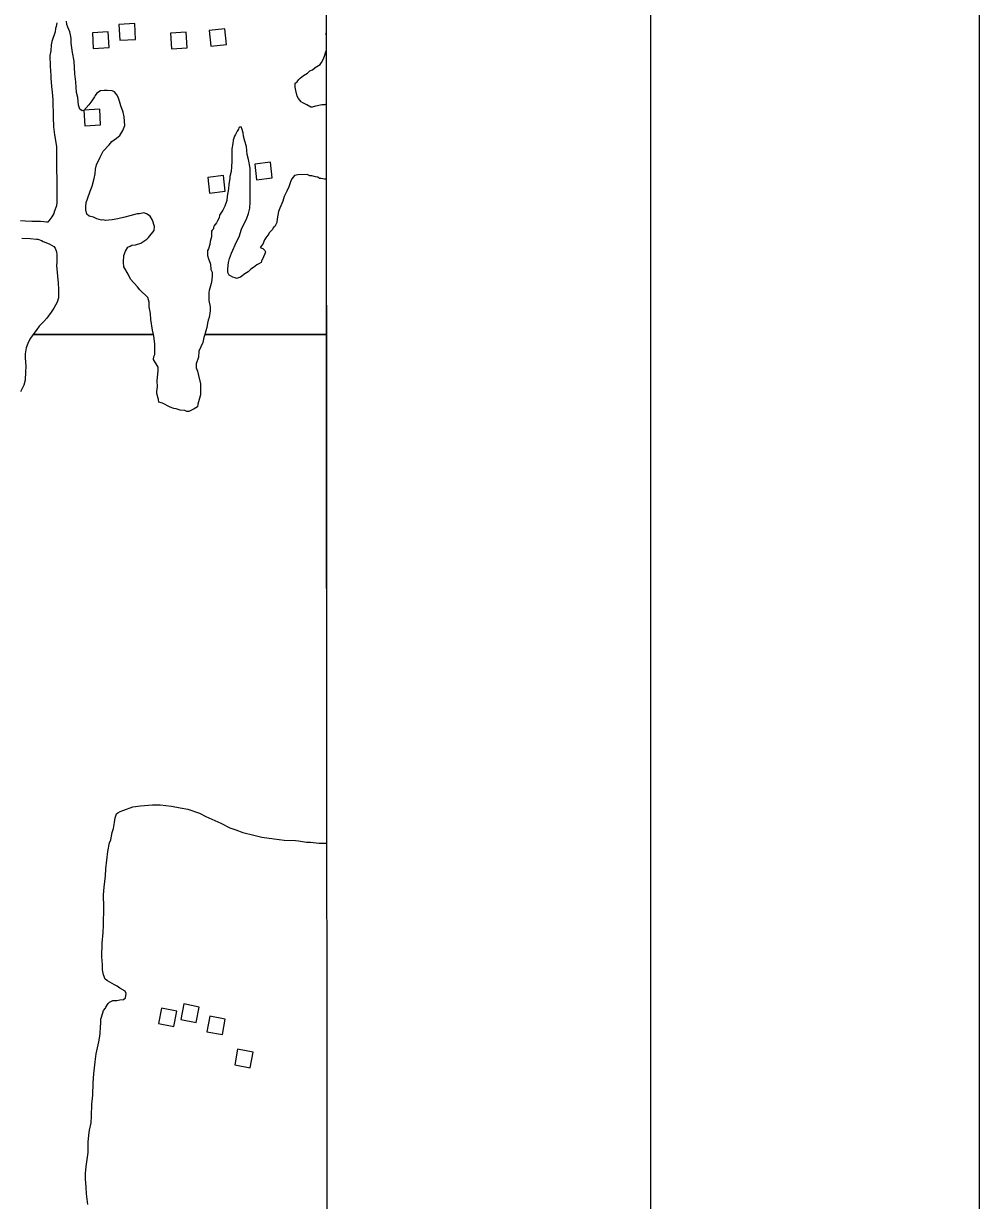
# Model space of a CAD drawing. Extents: x 3263578 to 3301413, y 764927 to 798602.
# Drawn here: x 3298406 to 3300828, y 788012 to 790994 of the extents above; entities that cross this region are included whole.
import ezdxf

# ---------------------------------------------------------------- set-up
doc = ezdxf.new("R2010")
doc.units = 0
for name, color, linetype in [('G-ANNO-NPLT', 7, 'Continuous'), ('V-ANNO-SYMB', 7, 'Continuous'), ('V-BLDG-OTLN', 7, 'Continuous'), ('V-GRID-FRAM', 7, 'Continuous'), ('V-SITE-VEGE', 7, 'Continuous')]:
    doc.layers.add(name, color=color, linetype=linetype)

msp = doc.modelspace()

# ---------------------------------------------------------------- linework, layer by layer
at = {"layer": 'G-ANNO-NPLT'}
msp.add_lwpolyline([(3264163, 771037.5), (3300827.9, 771037.5), (3300827.9, 795206.8), (3264163, 795206.8)], close=True, dxfattribs=at)
at = {"layer": 'V-ANNO-SYMB'}
msp.add_lwpolyline([(3266913.1, 771662.7), (3299996.3, 771665.1), (3299994.6, 794581.7), (3266911.4, 794579.3), (3266913.1, 771662.7)], dxfattribs=at)
at = {"layer": 'V-BLDG-OTLN'}
for points in [[(3298687.3, 790993.6), (3298647.3, 790991.3), (3298649.6, 790951.4), (3298689.5, 790953.6)], [(3298619.9, 790973), (3298580, 790970.7), (3298582.2, 790930.8), (3298622.2, 790933)], [(3298817.8, 790972.1), (3298777.8, 790969.8), (3298780.1, 790929.9), (3298820, 790932.1)], [(3298875.7, 790975.9), (3298880.3, 790936.1), (3298920, 790940.7), (3298915.5, 790980.4)], [(3298598.6, 790776.9), (3298558.6, 790774.7), (3298560.9, 790734.7), (3298600.8, 790736.9)], [(3298991.5, 790637.6), (3298996.1, 790597.9), (3299035.8, 790602.5), (3299031.3, 790642.2)], [(3298872.3, 790604.1), (3298876.8, 790564.4), (3298916.6, 790568.9), (3298912, 790608.7)], [(3298794.1, 788491.5), (3298754.8, 788499.2), (3298747.2, 788459.9), (3298786.4, 788452.3)], [(3298850.9, 788501.8), (3298811.6, 788509.5), (3298803.9, 788470.2), (3298843.2, 788462.6)], [(3298877.3, 788478.3), (3298870.1, 788438.9), (3298909.5, 788431.8), (3298916.6, 788471.1)], [(3298987.2, 788387.4), (3298947.8, 788394.6), (3298940.7, 788355.2), (3298980, 788348)]]:
    msp.add_lwpolyline(points, close=True, dxfattribs=at)
at = {"layer": 'V-GRID-FRAM'}
msp.add_lwpolyline([(3267734.9, 794015.5), (3299171.2, 794017.8), (3299180.4, 775831.7), (3267728.3, 775829.4), (3267734.9, 794015.5)], dxfattribs=at)
at = {"layer": 'V-SITE-VEGE'}
for p, q in [((3299172.5, 790969.6), (3299172.7, 790970.5)), ((3299172.5, 790966.1), (3299172.5, 790969.6)), ((3299172.7, 790965.3), (3299172.5, 790966.1)), ((3299172.7, 790970.5), (3299172.7, 790965.3)), ((3299160.3, 790894.9), (3299164.9, 790902.9)), ((3299164.9, 790902.9), (3299168.3, 790911)), ((3299168.3, 790911), (3299171.6, 790922.5)), ((3299171.6, 790922.5), (3299172.8, 790924.8)), ((3299172.8, 790924.8), (3299172.8, 790789.4)), ((3299124.9, 790868.2), (3299130.6, 790874)), ((3299130.6, 790874), (3299137.5, 790876.3)), ((3299137.5, 790876.3), (3299144.4, 790882.1)), ((3299144.4, 790882.1), (3299156.9, 790890.3)), ((3299156.9, 790890.3), (3299160.3, 790894.9)), ((3299094.1, 790842.7), (3299098.7, 790846.2)), ((3299094.2, 790832.4), (3299094.1, 790842.7)), ((3299098.7, 790846.2), (3299101, 790848.5)), ((3299101, 790848.5), (3299103.2, 790852)), ((3299103.2, 790852), (3299106.6, 790855.5)), ((3299106.6, 790855.5), (3299114.6, 790862.4)), ((3299114.6, 790862.4), (3299124.9, 790868.2)), ((3299095.4, 790824.4), (3299094.2, 790832.4)), ((3299098.9, 790809.5), (3299095.4, 790824.4)), ((3299102.4, 790803.8), (3299098.9, 790809.5)), ((3299109.4, 790795.8), (3299102.4, 790803.8)), ((3299115.1, 790792.4), (3299109.4, 790795.8)), ((3299123.2, 790787.8), (3299115.1, 790792.4)), ((3299133.6, 790782.2), (3299123.2, 790787.8)), ((3299137, 790782.2), (3299133.6, 790782.2)), ((3299145, 790784.5), (3299137, 790782.2)), ((3299150.8, 790785.7), (3299145, 790784.5)), ((3299161.1, 790788.1), (3299150.8, 790785.7)), ((3299169.1, 790788.2), (3299161.1, 790788.1)), ((3299172.8, 790789.4), (3299169.1, 790788.2)), ((3298950.2, 790725.8), (3298946.8, 790721.2)), ((3298951.4, 790729.2), (3298950.2, 790725.8)), ((3298952.5, 790731.5), (3298951.4, 790729.2)), ((3298958.2, 790731.6), (3298952.5, 790731.5)), ((3298958.3, 790728.1), (3298958.2, 790731.6)), ((3298961.8, 790716.7), (3298958.3, 790728.1)), ((3298936.7, 790698.1), (3298935.6, 790690.1)), ((3298940, 790708.5), (3298936.7, 790698.1)), ((3298942.3, 790713.1), (3298940, 790708.5)), ((3298946.8, 790721.2), (3298942.3, 790713.1)), ((3298963, 790708.6), (3298961.8, 790716.7)), ((3298966.5, 790696), (3298963, 790708.6)), ((3298970.1, 790682.3), (3298966.5, 790696)), ((3298935.6, 790690.1), (3298933.4, 790676.3)), ((3298933.4, 790676.3), (3298933.6, 790645.3)), ((3298972.5, 790661.6), (3298970.1, 790682.3)), ((3298933.6, 790645.3), (3298932.5, 790630.4)), ((3298976, 790649), (3298972.5, 790661.6)), ((3298979.6, 790627.2), (3298976, 790649)), ((3298931.5, 790618.9), (3298928.1, 790606.2)), ((3298928.1, 790606.2), (3298928.1, 790601.6)), ((3298932.5, 790630.4), (3298931.5, 790618.9)), ((3298980.2, 790541.1), (3298979.6, 790627.2)), ((3299092.3, 790608.5), (3299085.5, 790600.4)), ((3299100.3, 790610.9), (3299092.3, 790608.5)), ((3299124.4, 790611), (3299100.3, 790610.9)), ((3299131.3, 790607.6), (3299124.4, 790611)), ((3299135.9, 790607.7), (3299131.3, 790607.6)), ((3299145.1, 790605.4), (3299135.9, 790607.7)), ((3299150.9, 790604.3), (3299145.1, 790605.4)), ((3299155.5, 790600.9), (3299150.9, 790604.3)), ((3298924.9, 790575.2), (3298921.6, 790556.8)), ((3298925.9, 790586.7), (3298924.9, 790575.2)), ((3298928.1, 790601.6), (3298925.9, 790586.7)), ((3299077.6, 790579.7), (3299073, 790569.3)), ((3299082.1, 790592.4), (3299077.6, 790579.7)), ((3299085.5, 790600.4), (3299082.1, 790592.4)), ((3299160.1, 790600.9), (3299155.5, 790600.9)), ((3299168.1, 790599.8), (3299160.1, 790600.9)), ((3299170.4, 790599.9), (3299168.1, 790599.8)), ((3299172.9, 790602.4), (3299170.4, 790599.9)), ((3299173.1, 790206), (3299172.9, 790602.4)), ((3298920.5, 790545.3), (3298916, 790531.5)), ((3298921.6, 790556.8), (3298920.5, 790545.3)), ((3299062.9, 790544), (3299055, 790525.6)), ((3299066.2, 790555.5), (3299062.9, 790544)), ((3299073, 790569.3), (3299066.2, 790555.5)), ((3298910.3, 790521.1), (3298902.4, 790508.4)), ((3298916, 790531.5), (3298910.3, 790521.1)), ((3298975.8, 790512.4), (3298979.2, 790526.2)), ((3298979.2, 790526.2), (3298980.2, 790541.1)), ((3299051.6, 790517.5), (3299048.3, 790499.1)), ((3299055, 790525.6), (3299051.6, 790517.5)), ((3298894.5, 790488.9), (3298887.6, 790480.8)), ((3298896.7, 790493.5), (3298894.5, 790488.9)), ((3298901.3, 790501.5), (3298896.7, 790493.5)), ((3298902.4, 790508.4), (3298901.3, 790501.5)), ((3298957.7, 790473.2), (3298971.3, 790500.9)), ((3298971.3, 790500.9), (3298975.8, 790512.4)), ((3299047.2, 790489.9), (3299043.8, 790483)), ((3299048.3, 790499.1), (3299047.2, 790489.9)), ((3298883.1, 790470.4), (3298882, 790468.1)), ((3298882, 790468.1), (3298882.1, 790453.2)), ((3298886.5, 790473.9), (3298883.1, 790470.4)), ((3298887.6, 790480.8), (3298886.5, 790477.3)), ((3298886.5, 790477.3), (3298886.5, 790473.9)), ((3298952.1, 790453.7), (3298957.7, 790473.2)), ((3299026.7, 790461.1), (3299019.9, 790450.7)), ((3299027.8, 790463.4), (3299026.7, 790461.1)), ((3299035.8, 790471.5), (3299027.8, 790463.4)), ((3299039.2, 790477.2), (3299035.8, 790471.5)), ((3299042.7, 790479.6), (3299039.2, 790477.2)), ((3299043.8, 790483), (3299042.7, 790479.6)), ((3298877.6, 790433.6), (3298874.3, 790423.3)), ((3298878.7, 790441.7), (3298877.6, 790433.6)), ((3298882.1, 790453.2), (3298878.7, 790441.7)), ((3298932.9, 790412.2), (3298945.3, 790441)), ((3298945.3, 790441), (3298952.1, 790453.7)), ((3299007.4, 790429.9), (3299005.1, 790426.5)), ((3299005.1, 790426.5), (3299012, 790424.2)), ((3299012, 790434.6), (3299007.4, 790429.9)), ((3299016.5, 790446.1), (3299012, 790434.6)), ((3299019.9, 790450.7), (3299016.5, 790446.1)), ((3298874.3, 790423.3), (3298872, 790418.7)), ((3298872, 790418.7), (3298872.1, 790406)), ((3298872.1, 790406), (3298874.4, 790398)), ((3298874.4, 790398), (3298875.6, 790393.4)), ((3298925, 790388), (3298927.3, 790398.4)), ((3298927.3, 790398.4), (3298932.9, 790412.2)), ((3299013.3, 790402.4), (3299008.8, 790392.1)), ((3299012, 790424.2), (3299016.7, 790418.5)), ((3299016.7, 790410.5), (3299013.3, 790402.4)), ((3299016.7, 790418.5), (3299019, 790415.1)), ((3299019, 790415.1), (3299016.7, 790410.5)), ((3298875.6, 790393.4), (3298879.1, 790384.3)), ((3298879.1, 790384.3), (3298879.2, 790379.7)), ((3298879.2, 790379.7), (3298880.3, 790375.1)), ((3298880.3, 790375.1), (3298880.4, 790370.5)), ((3298880.4, 790370.5), (3298883.9, 790363.6)), ((3298922.8, 790372), (3298925, 790388)), ((3298922.9, 790362.8), (3298922.8, 790372)), ((3298981.4, 790371.2), (3298974.6, 790364.3)), ((3298988.3, 790375.8), (3298981.4, 790371.2)), ((3298996.3, 790382.8), (3298988.3, 790375.8)), ((3299002, 790385.1), (3298996.3, 790382.8)), ((3299007.7, 790388.6), (3299002, 790385.1)), ((3299008.8, 790392.1), (3299007.7, 790388.6)), ((3298880.6, 790334.9), (3298876.1, 790317.7)), ((3298882.9, 790344.1), (3298880.6, 790334.9)), ((3298883.9, 790355.6), (3298882.9, 790344.1)), ((3298883.9, 790363.6), (3298883.9, 790355.6)), ((3298926.4, 790355.9), (3298922.9, 790362.8)), ((3298929.9, 790354.8), (3298926.4, 790355.9)), ((3298935.6, 790351.4), (3298929.9, 790354.8)), ((3298941.4, 790349.1), (3298935.6, 790351.4)), ((3298944.8, 790348), (3298941.4, 790349.1)), ((3298950.6, 790349.2), (3298944.8, 790348)), ((3298955.1, 790351.5), (3298950.6, 790349.2)), ((3298966.6, 790359.6), (3298955.1, 790351.5)), ((3298974.6, 790364.3), (3298966.6, 790359.6)), ((3298876.1, 790317.7), (3298875, 790311.9)), ((3298875, 790311.9), (3298875.2, 790292.4)), ((3298875.2, 790292.4), (3298878.7, 790276.3)), ((3298878.7, 790276.3), (3298878.8, 790266)), ((3298875.5, 790248.8), (3298873.2, 790241.9)), ((3298878.8, 790266), (3298875.5, 790248.8)), ((3298869.9, 790223.5), (3298867.7, 790215.4)), ((3298872.1, 790235), (3298869.9, 790223.5)), ((3298873.2, 790241.9), (3298872.1, 790235)), ((3298421.4, 790194.4), (3298416.4, 790183)), ((3298429.3, 790204.9), (3298421.4, 790194.4)), ((3298430.1, 790206), (3298429.3, 790204.9)), ((3298734.7, 790206), (3298430.1, 790206)), ((3298735.7, 790201.9), (3298734.7, 790206)), ((3298738.1, 790182.4), (3298735.7, 790201.9)), ((3298862, 790198.1), (3298859.8, 790185.5)), ((3298864.6, 790206), (3298862, 790198.1)), ((3298867.7, 790215.4), (3298864.6, 790206)), ((3298864.6, 790206), (3299173.1, 790206)), ((3299173.1, 790206), (3298864.6, 790206)), ((3299173.8, 788917.1), (3299173.1, 790206)), ((3298412.4, 790172.5), (3298409.9, 790157.1)), ((3298409.9, 790157.1), (3298409.9, 790146.6)), ((3298416.4, 790183), (3298412.4, 790172.5)), ((3298738.3, 790154.8), (3298738.1, 790182.4)), ((3298849.7, 790163.6), (3298848.6, 790148.7)), ((3298859.8, 790185.5), (3298849.7, 790163.6)), ((3298409.9, 790146.6), (3298411.4, 790125.2)), ((3298735, 790142.2), (3298736.1, 790150.2)), ((3298746.6, 790122.7), (3298735, 790142.2)), ((3298736.1, 790150.2), (3298738.3, 790154.8)), ((3298848.6, 790148.7), (3298843, 790131.4)), ((3298843, 790131.4), (3298843.1, 790121.1)), ((3298410.9, 790111.2), (3298409.4, 790090.3)), ((3298411.4, 790125.2), (3298410.9, 790111.2)), ((3298744.5, 790088.3), (3298746.7, 790114.7)), ((3298746.7, 790114.7), (3298746.6, 790122.7)), ((3298843.1, 790121.1), (3298846.6, 790113.1)), ((3298846.6, 790113.1), (3298848.9, 790101.6)), ((3298848.9, 790101.6), (3298853.7, 790081)), ((3298405.9, 790077.4), (3298397.9, 790060.5)), ((3298409.4, 790090.3), (3298405.9, 790077.4)), ((3298743.6, 790061.8), (3298744.6, 790073.3)), ((3298744.6, 790073.3), (3298744.5, 790088.3)), ((3298853.7, 790081), (3298853.9, 790053.4)), ((3298743.6, 790056.1), (3298743.6, 790061.8)), ((3298747.2, 790041.2), (3298743.6, 790056.1)), ((3298748.4, 790034.3), (3298747.2, 790041.2)), ((3298853.9, 790053.4), (3298847.1, 790029.3)), ((3298757.6, 790032.1), (3298748.4, 790034.3)), ((3298777.2, 790021.9), (3298757.6, 790032.1)), ((3298786.4, 790018.5), (3298777.2, 790021.9)), ((3298792.1, 790017.4), (3298786.4, 790018.5)), ((3298802.5, 790014), (3298792.1, 790017.4)), ((3298814, 790013), (3298802.5, 790014)), ((3298819.7, 790010.7), (3298814, 790013)), ((3298824.3, 790010.7), (3298819.7, 790010.7)), ((3298838, 790017.7), (3298824.3, 790010.7)), ((3298846, 790022.4), (3298838, 790017.7)), ((3298847.1, 790029.3), (3298846, 790022.4)), ((3298641.3, 788990.9), (3298644.1, 788993.7)), ((3298644.1, 788993.7), (3298650.7, 788997.2)), ((3298650.7, 788997.2), (3298660, 789000.8)), ((3298660, 789000.8), (3298682.3, 789008.8)), ((3298682.3, 789008.8), (3298701.7, 789011.2)), ((3298701.7, 789011.2), (3298732.3, 789014.4)), ((3298732.3, 789014.4), (3298751.7, 789014.1)), ((3298751.7, 789014.1), (3298780.3, 789010.9)), ((3298780.3, 789010.9), (3298802.5, 789006.8)), ((3298802.5, 789006.8), (3298821.8, 789002.8)), ((3298821.8, 789002.8), (3298851.3, 788993.1)), ((3298851.3, 788993.1), (3298867.8, 788984.5)), ((3298633.3, 788954.1), (3298636.3, 788969.7)), ((3298636.3, 788969.7), (3298637.4, 788980.8)), ((3298637.4, 788980.8), (3298641.3, 788990.9)), ((3298867.8, 788984.5), (3298905.4, 788967.3)), ((3298905.4, 788967.3), (3298928.3, 788955.8)), ((3298626.4, 788925.5), (3298630.4, 788943.9)), ((3298630.4, 788943.9), (3298633.3, 788954.1)), ((3298928.3, 788955.8), (3298943.1, 788950.9)), ((3298943.1, 788950.9), (3298961.4, 788944.2)), ((3298961.4, 788944.2), (3298989.1, 788937.3)), ((3298989.1, 788937.3), (3299009.3, 788932.3)), ((3298619.4, 788896), (3298623.5, 788918.2)), ((3298623.5, 788918.2), (3298626.4, 788925.5)), ((3299009.3, 788932.3), (3299040.7, 788928.1)), ((3299040.7, 788928.1), (3299065.6, 788924.9)), ((3299065.6, 788924.9), (3299094.3, 788923.5)), ((3299094.3, 788923.5), (3299102.6, 788922.5)), ((3299102.6, 788922.5), (3299122.9, 788919.4)), ((3299122.9, 788919.4), (3299133, 788919.2)), ((3299133, 788919.2), (3299153.4, 788917)), ((3299153.4, 788917), (3299169.1, 788916.8)), ((3299169.1, 788916.8), (3299173.8, 788917.1)), ((3298614.1, 788851.7), (3298619.4, 788896)), ((3298612.9, 788834.2), (3298614.1, 788851.7)), ((3298609.7, 788805.6), (3298612.9, 788834.2)), ((3298608.4, 788786.2), (3298609.7, 788805.6)), ((3298608.8, 788754.7), (3298608.4, 788786.2)), ((3298608.1, 788709.4), (3298608.8, 788754.7)), ((3298606.9, 788690.9), (3298608.1, 788709.4)), ((3298604.6, 788663.2), (3298606.9, 788690.9)), ((3298604.1, 788629), (3298604.6, 788663.2)), ((3298605.6, 788608.7), (3298604.1, 788629)), ((3298605.4, 788595.7), (3298605.6, 788608.7)), ((3298607.9, 788583.6), (3298605.4, 788595.7)), ((3298612.4, 788572.5), (3298607.9, 788583.6)), ((3298617.9, 788567.8), (3298612.4, 788572.5)), ((3298629.8, 788561.1), (3298617.9, 788567.8)), ((3298636.2, 788558.2), (3298629.8, 788561.1)), ((3298642.6, 788554.4), (3298636.2, 788558.2)), ((3298649.9, 788549.7), (3298642.6, 788554.4)), ((3298662.8, 788542.1), (3298649.9, 788549.7)), ((3298623.5, 788514), (3298631.9, 788518.5)), ((3298631.9, 788518.5), (3298642, 788518.4)), ((3298642, 788518.4), (3298649.5, 788520.1)), ((3298649.5, 788520.1), (3298658.7, 788520.9)), ((3298658.7, 788520.9), (3298664.3, 788525.4)), ((3298665.4, 788535.6), (3298662.8, 788542.1)), ((3298664.3, 788525.4), (3298665.4, 788535.6)), ((3298601.5, 788470.9), (3298606.4, 788486.6)), ((3298606.4, 788486.6), (3298608.3, 788493)), ((3298608.3, 788493), (3298613.1, 788498.5)), ((3298613.1, 788498.5), (3298614, 788501.2)), ((3298614, 788501.2), (3298619.7, 788510.4)), ((3298619.7, 788510.4), (3298623.5, 788514)), ((3298600.3, 788450.6), (3298601.4, 788461.7)), ((3298601.4, 788461.7), (3298601.5, 788470.9)), ((3298596, 788413.7), (3298599, 788427.5)), ((3298599, 788427.5), (3298600, 788435.8)), ((3298600, 788435.8), (3298600.3, 788450.6)), ((3298589.9, 788383.3), (3298596, 788413.7)), ((3298586.8, 788363), (3298589.9, 788383.3)), ((3298583.6, 788332.5), (3298586.8, 788363)), ((3298580.8, 788278), (3298582.3, 788309.4)), ((3298582.3, 788309.4), (3298583.6, 788332.5)), ((3298578.6, 788255.8), (3298580.8, 788278)), ((3298578.1, 788225.3), (3298578.6, 788255.8)), ((3298577, 788208.7), (3298578.1, 788225.3)), ((3298570.9, 788177.4), (3298572.9, 788189.3)), ((3298572.9, 788189.3), (3298577, 788208.7)), ((3298569.3, 788133), (3298569.7, 788158.9)), ((3298569.7, 788158.9), (3298570.9, 788177.4)), ((3298565.8, 788109.6), (3298569.3, 788133)), ((3298564.3, 788097.6), (3298565.8, 788109.6)), ((3298562.8, 788079.7), (3298564.3, 788097.6)), ((3298562.8, 788066.8), (3298562.8, 788079.7)), ((3298563.8, 788045.4), (3298562.8, 788066.8)), ((3298565.3, 788028.4), (3298563.8, 788045.4)), ((3298568.7, 788001), (3298565.3, 788028.4))]:
    msp.add_line(p, q, dxfattribs=at)
for points in [[(3298490.2, 790995.9), (3298488, 790986.7), (3298486.9, 790980.9)], [(3298734.7, 790206), (3298732.2, 790216.8), (3298728.5, 790244.3), (3298727.3, 790259.2), (3298723.7, 790276.4), (3298723.6, 790287.9), (3298720.1, 790299.4), (3298700.5, 790318.7), (3298694.7, 790326.7), (3298676.2, 790346.1), (3298670.3, 790358.7), (3298659.9, 790377), (3298658.6, 790389.6), (3298659.7, 790405.7), (3298664.2, 790417.2), (3298669.9, 790427.6), (3298675.6, 790429.9), (3298680.2, 790432.3), (3298689.3, 790433.5), (3298703.1, 790437), (3298717.9, 790447.5), (3298722.5, 790452.1), (3298736.2, 790469.4), (3298737.2, 790479.7), (3298732.5, 790495.8), (3298726.7, 790506.1), (3298717.5, 790511.8), (3298710.6, 790514), (3298699.1, 790511.6), (3298693.4, 790511.6), (3298675, 790506.9), (3298662.4, 790503.3), (3298644.1, 790498.6), (3298630.3, 790496.2), (3298613.1, 790495), (3298607.4, 790496.1), (3298602.8, 790496), (3298591.3, 790499.4), (3298583.2, 790502.8), (3298571.7, 790506.1), (3298565.9, 790510.7), (3298563.6, 790522.2), (3298563.5, 790529.1), (3298564.6, 790540.5), (3298568, 790549.8), (3298574.7, 790569.3), (3298579.2, 790582), (3298584.8, 790601.5), (3298587, 790613), (3298588.1, 790624.5), (3298590.3, 790636), (3298599.4, 790655.6), (3298607.3, 790670.6), (3298622.1, 790686.8), (3298629, 790694.9), (3298641.5, 790703), (3298649.5, 790709.9), (3298657.5, 790722.6), (3298662, 790735.3), (3298660.7, 790757.1), (3298658.3, 790769.7), (3298652.4, 790785.7), (3298648.9, 790797.2), (3298645.4, 790807.5), (3298641.9, 790813.2), (3298636.1, 790821.2), (3298630.4, 790823.5), (3298617.7, 790824.5), (3298609.7, 790824.5), (3298600.5, 790823.3), (3298591.4, 790817.4), (3298586.8, 790811.7), (3298585.7, 790808.2), (3298578.9, 790797.8), (3298570.9, 790787.5), (3298558.4, 790773.6), (3298553.8, 790772.4), (3298548, 790777), (3298544.5, 790787.3), (3298543.2, 790806.8), (3298539.7, 790819.4), (3298538.4, 790845.8), (3298535.9, 790866.4), (3298533.4, 790898.6), (3298529.8, 790920.4), (3298526.2, 790944.4), (3298526.1, 790955.9), (3298524.9, 790965.1), (3298522.5, 790973.1), (3298517.9, 790984.6), (3298515.5, 790991.4), (3298514.3, 790999.5)], [(3298486.9, 790980.9), (3298485.8, 790972.9), (3298476.8, 790948.7), (3298475.7, 790939.5), (3298474.7, 790924.6), (3298472.4, 790913.1), (3298472.6, 790885.5), (3298475.1, 790862.6), (3298475.1, 790855.7), (3298476.4, 790833.9), (3298477.7, 790820.1), (3298480.1, 790800.6), (3298480.4, 790757), (3298481.7, 790731.7), (3298484.2, 790712.2), (3298489, 790682.4), (3298489.9, 790541.2), (3298488.9, 790532), (3298483.2, 790517), (3298482.1, 790512.4), (3298477.6, 790504.3), (3298471.9, 790497.4), (3298467.3, 790490.5), (3298463.8, 790490.7), (3298457.3, 790491.7), (3298448.8, 790492.2), (3298426.4, 790492.2), (3298409.5, 790493.2), (3298398, 790494.2)], [(3298401, 790449.8), (3298421.9, 790449.3), (3298438.4, 790447.3), (3298441.8, 790447.3), (3298450.8, 790443.9), (3298455.3, 790441.4), (3298470.2, 790435.4), (3298482.2, 790428.9), (3298485.6, 790424.4), (3298489.1, 790415.5), (3298489.6, 790408.5), (3298489.6, 790390.6), (3298489.1, 790380.1), (3298489.6, 790372.6), (3298491.1, 790363.2), (3298491.6, 790353.7), (3298493.1, 790335.8), (3298494.1, 790320.9), (3298494.1, 790298.5), (3298490.6, 790288), (3298482.1, 790272.6), (3298475.7, 790262.6), (3298464.2, 790247.7), (3298456.7, 790239.2), (3298445.3, 790226.8), (3298438.8, 790218.8), (3298430.1, 790206), (3298734.7, 790206)]]:
    msp.add_lwpolyline(points, dxfattribs=at)

doc.saveas('drawing.dxf')
